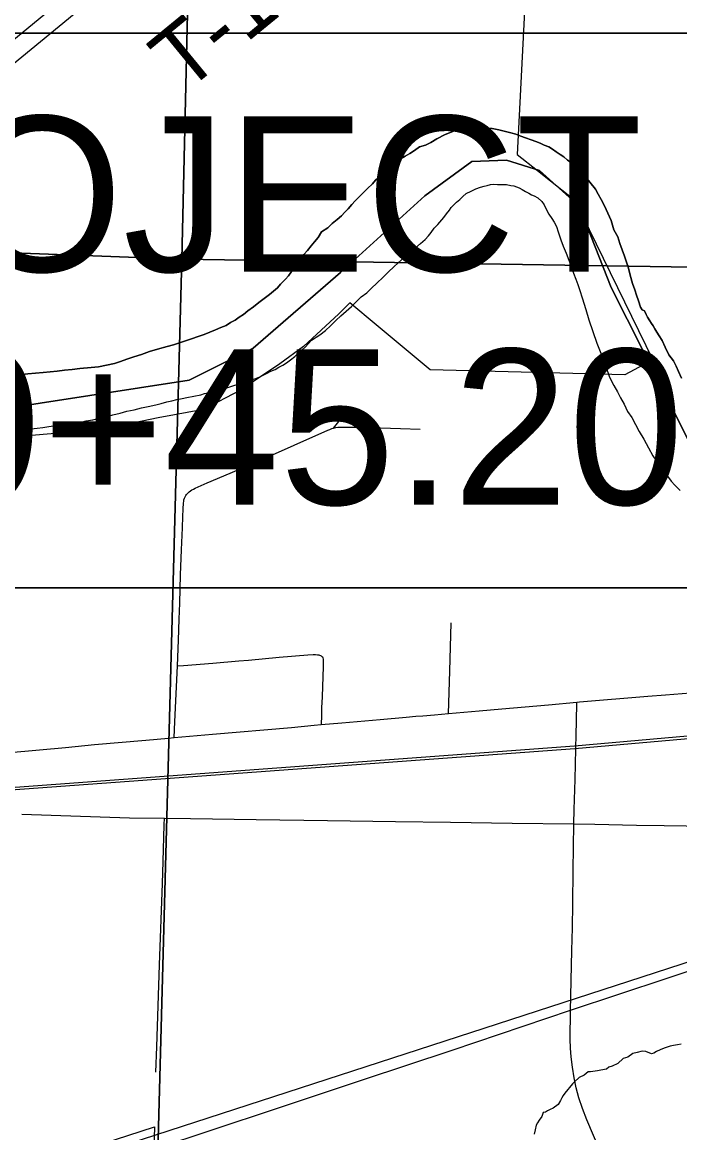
# Model space of a CAD drawing. Extents: x 0 to 34, y 0 to 22.
# Drawn here: x 4.294 to 4.887, y 17.65 to 18.651 of the extents above; entities that cross this region are included whole.
import ezdxf

# ---------------------------------------------------------------- set-up
doc = ezdxf.new("R2010")
doc.units = 0
for name, color, linetype in [('Default', 7, 'Continuous'), ('GM_X_City_Street', 7, 'Continuous'), ('GM_X_County_Road', 7, 'Continuous'), ('GM_X_Major_River', 7, 'Continuous'), ('GM_X_Minor_River', 7, 'Continuous'), ('GM_X_Rail_Line', 7, 'Continuous'), ('GM_X_Section', 7, 'Continuous'), ('GM_X_Township_Road', 7, 'Continuous'), ('GM_X_Township_Road_Text', 7, 'Continuous'), ('GM_X_US_Route', 7, 'Continuous'), ('SH_Masking', 7, 'Continuous'), ('SH_Text', 7, 'Continuous')]:
    doc.layers.add(name, color=color, linetype=linetype)

msp = doc.modelspace()

# ---------------------------------------------------------------- linework, layer by layer
at = {"layer": 'Default'}
for points in [[(4.751, 18.7435), (4.7402, 18.532), (4.7584, 18.5176), (4.7921, 18.4909), (4.8623, 18.347), (4.8369, 18.3333), (4.6616, 18.3379), (4.6131, 18.3786), (4.5893, 18.3984), (4.5842, 18.3932), (4.5793, 18.3885), (4.5477, 18.3589), (4.5262, 18.3432), (4.4909, 18.3195), (4.4575, 18.3022), (4.4167, 18.2947), (4.359, 18.2827), (4.3382, 18.2817), (4.2846, 18.2772)], [(4.2958, 17.6173), (4.4133, 17.6556), (4.4127, 17.6355), (4.5214, 17.6715), (4.6008, 17.6979), (4.6815, 17.7246), (4.788, 17.7606), (4.9188, 17.8039), (4.9192, 17.8235), (4.9991, 17.8492), (5.0646, 17.8714), (5.1393, 17.8992), (5.1562, 17.8469), (5.1643, 17.7993), (5.1784, 17.7471), (5.1962, 17.6845), (5.2085, 17.641)]]:
    msp.add_lwpolyline(points, dxfattribs=at)
at = {"layer": 'GM_X_City_Street'}
for points in [[(4.5747, 18.2854), (4.5769, 18.2882), (4.5841, 18.2974), (4.5884, 18.3034)], [(4.4311, 18.0065), (4.4317, 18.0205), (4.4331, 18.0523), (4.434, 18.0711), (4.4349, 18.0941), (4.4357, 18.1131), (4.4362, 18.1276), (4.4369, 18.153), (4.4378, 18.1758), (4.4386, 18.1956), (4.4389, 18.2056), (4.4392, 18.2124), (4.4395, 18.2179), (4.4397, 18.2192), (4.4399, 18.2206), (4.4405, 18.2223), (4.441, 18.2235), (4.4416, 18.2245), (4.4423, 18.2255), (4.4429, 18.2262), (4.4433, 18.2267), (4.4439, 18.2273), (4.4447, 18.228), (4.4457, 18.2288), (4.447, 18.2296), (4.4484, 18.2304), (4.4501, 18.2313), (4.4609, 18.236), (4.4814, 18.2449), (4.5088, 18.2566), (4.5696, 18.2834), (4.5713, 18.2841), (4.5732, 18.2849), (4.5747, 18.2854), (4.5766, 18.2858), (4.5785, 18.2861), (4.5803, 18.2862), (4.5872, 18.2862), (4.5991, 18.2861), (4.6351, 18.285), (4.6528, 18.2844)], [(4.6782, 18.0281), (4.6794, 18.0662), (4.6807, 18.11)], [(4.4659, 18.0735), (4.4892, 18.0755), (4.498, 18.0762), (4.5257, 18.0788), (4.5516, 18.0809), (4.5563, 18.0812), (4.5585, 18.0812), (4.5602, 18.0811), (4.5613, 18.0809), (4.5621, 18.0807), (4.5628, 18.0804), (4.5634, 18.08), (4.564, 18.0796), (4.5646, 18.0791), (4.5651, 18.0782), (4.5654, 18.077), (4.5654, 18.0761), (4.5654, 18.0749), (4.5653, 18.0706), (4.5643, 18.0433), (4.5639, 18.0332), (4.5637, 18.0263), (4.5634, 18.0181)], [(4.434, 18.0711), (4.4396, 18.0715), (4.4659, 18.0735)], [(4.7911, 17.9287), (4.7915, 17.9417), (4.7923, 17.9686), (4.793, 17.9964), (4.7932, 18.0095), (4.7934, 18.0207), (4.7939, 18.0384)], [(4.2938, 17.9374), (4.3909, 17.9342), (4.4224, 17.9338), (4.4459, 17.9334), (4.505, 17.9327), (4.5693, 17.9317), (4.6306, 17.9309), (4.68, 17.9302), (4.7354, 17.9293), (4.7911, 17.9287), (4.8099, 17.9283), (4.8475, 17.9276), (4.8725, 17.9272), (4.912, 17.9265)], [(4.4146, 17.7048), (4.4154, 17.7278), (4.4179, 17.8017), (4.4205, 17.875), (4.4211, 17.8948), (4.4222, 17.9278), (4.4224, 17.9338)], [(4.7882, 17.76), (4.7893, 17.8145), (4.7898, 17.835), (4.7901, 17.8567), (4.7906, 17.8865), (4.7911, 17.9287)]]:
    msp.add_lwpolyline(points, dxfattribs=at)
at = {"layer": 'GM_X_County_Road'}
for points in [[(4.8737, 18.0449), (4.9036, 18.0473), (4.9245, 18.0489), (4.9779, 18.0532)], [(4.7939, 18.0384), (4.7962, 18.0386), (4.8578, 18.0437), (4.8737, 18.0449)], [(4.6782, 18.0281), (4.7057, 18.0305), (4.7261, 18.0322), (4.7683, 18.036), (4.7939, 18.0384)], [(4.5634, 18.0181), (4.582, 18.0196), (4.6166, 18.0227), (4.6401, 18.0247), (4.6487, 18.0256), (4.6551, 18.0261), (4.6655, 18.0269), (4.6782, 18.0281)], [(4.4311, 18.0065), (4.4656, 18.0094), (4.5368, 18.0156), (4.5572, 18.0176), (4.5634, 18.0181)], [(3.9486, 17.9539), (3.9702, 17.9564), (4.0059, 17.9614), (4.0458, 17.9676), (4.0715, 17.9721), (4.0925, 17.9751), (4.1281, 17.9794), (4.1654, 17.9825), (4.2168, 17.987), (4.2428, 17.9896), (4.2589, 17.9912), (4.283, 17.9931), (4.3332, 17.9976), (4.3592, 18.0001), (4.4056, 18.0042), (4.426, 18.006), (4.4311, 18.0065)]]:
    msp.add_lwpolyline(points, dxfattribs=at)
at = {"layer": 'GM_X_Major_River'}
for points in [[(4.888, 18.3304), (4.8855, 18.3365), (4.8833, 18.3411), (4.8808, 18.3461), (4.8767, 18.3515), (4.8735, 18.3584), (4.8706, 18.3642), (4.8681, 18.3685), (4.8659, 18.3719), (4.864, 18.375), (4.8626, 18.3777), (4.8611, 18.3796), (4.8597, 18.382), (4.8575, 18.3854), (4.8564, 18.3877), (4.8549, 18.3912), (4.8527, 18.392), (4.8512, 18.3943), (4.8495, 18.4001), (4.8477, 18.4051), (4.8459, 18.41), (4.8438, 18.4158), (4.8417, 18.4231), (4.8403, 18.4295), (4.8386, 18.4349), (4.8368, 18.4403), (4.8347, 18.446), (4.8325, 18.4518), (4.8308, 18.4579), (4.8271, 18.4641), (4.8247, 18.4725), (4.8218, 18.479), (4.8186, 18.4856), (4.8157, 18.4913), (4.8131, 18.4963), (4.8106, 18.5006), (4.8017, 18.5118), (4.798, 18.5157), (4.7943, 18.5196), (4.7895, 18.5243), (4.7854, 18.527), (4.7821, 18.5298), (4.7787, 18.5321), (4.7753, 18.5345), (4.772, 18.5369), (4.7686, 18.5389), (4.7645, 18.5405), (4.7607, 18.5421), (4.757, 18.5437), (4.7528, 18.5453), (4.7475, 18.547), (4.7434, 18.5486), (4.7389, 18.5502), (4.7344, 18.5515), (4.7295, 18.5528), (4.7234, 18.5541), (4.7174, 18.5553), (4.7113, 18.5559), (4.706, 18.556), (4.7018, 18.5561), (4.698, 18.5558), (4.695, 18.5555), (4.6908, 18.5549), (4.6873, 18.5542), (4.6835, 18.5532), (4.6751, 18.55), (4.6677, 18.546), (4.6623, 18.5427), (4.66, 18.5416), (4.6574, 18.5405), (4.652, 18.5388), (4.6477, 18.5355), (4.6435, 18.5329), (4.6392, 18.5304), (4.6342, 18.5274)], [(4.6342, 18.5274), (4.6392, 18.5304), (4.6435, 18.5329), (4.6477, 18.5355), (4.652, 18.5388), (4.6574, 18.5405), (4.66, 18.5416), (4.6623, 18.5427), (4.6677, 18.546), (4.6751, 18.55), (4.6835, 18.5532), (4.6873, 18.5542), (4.6908, 18.5549), (4.695, 18.5555), (4.698, 18.5558), (4.7018, 18.5561), (4.706, 18.556), (4.7113, 18.5559), (4.7174, 18.5553), (4.7234, 18.5541), (4.7295, 18.5528), (4.7344, 18.5515), (4.7389, 18.5502), (4.7434, 18.5486), (4.7475, 18.547), (4.7528, 18.5453), (4.757, 18.5437), (4.7607, 18.5421), (4.7645, 18.5405), (4.7686, 18.5389), (4.772, 18.5369), (4.7753, 18.5345), (4.7787, 18.5321), (4.7821, 18.5298), (4.7854, 18.527), (4.7895, 18.5243), (4.7943, 18.5196), (4.798, 18.5157), (4.8017, 18.5118), (4.8106, 18.5006), (4.8131, 18.4963), (4.8157, 18.4913), (4.8186, 18.4856), (4.8218, 18.479), (4.8247, 18.4725), (4.8271, 18.4641), (4.8308, 18.4579), (4.8325, 18.4518), (4.8347, 18.446), (4.8368, 18.4403), (4.8386, 18.4349), (4.8403, 18.4295), (4.8417, 18.4231), (4.8438, 18.4158), (4.8459, 18.41), (4.8477, 18.4051), (4.8495, 18.4001), (4.8512, 18.3943), (4.8527, 18.392), (4.8549, 18.3912), (4.8564, 18.3877), (4.8575, 18.3854), (4.8597, 18.382), (4.8611, 18.3796), (4.8626, 18.3777), (4.864, 18.375), (4.8659, 18.3719), (4.8681, 18.3685), (4.8706, 18.3642), (4.8735, 18.3584), (4.8767, 18.3515), (4.8808, 18.3461), (4.8833, 18.3411), (4.8855, 18.3365), (4.888, 18.3304)], [(4.6342, 18.5274), (4.6304, 18.5241), (4.6265, 18.5208), (4.623, 18.5179), (4.6195, 18.5149), (4.616, 18.512), (4.6125, 18.509), (4.6098, 18.5057), (4.6051, 18.5012), (4.5942, 18.4901), (4.5911, 18.4868), (4.5879, 18.483), (4.5848, 18.4801), (4.5817, 18.4767), (4.5778, 18.4734), (4.5735, 18.4697), (4.5696, 18.466), (4.5639, 18.4624), (4.5607, 18.4571), (4.5576, 18.4534), (4.5544, 18.4497), (4.5513, 18.4456), (4.5478, 18.4419), (4.5446, 18.4374), (4.5415, 18.4333), (4.5387, 18.4292), (4.5363, 18.4255), (4.534, 18.4225), (4.5313, 18.4195), (4.527, 18.4151), (4.5242, 18.4117), (4.5207, 18.4088), (4.5169, 18.4058), (4.5122, 18.4022), (4.5072, 18.3985), (4.5025, 18.3948), (4.4975, 18.3911), (4.4936, 18.3878), (4.4897, 18.3853), (4.4859, 18.3827), (4.4817, 18.3805), (4.4778, 18.378), (4.4732, 18.3762), (4.4682, 18.374), (4.4632, 18.3719), (4.4582, 18.3697), (4.4528, 18.368), (4.4467, 18.3658), (4.4414, 18.3641), (4.436, 18.3623), (4.4306, 18.3605), (4.4249, 18.3588), (4.4161, 18.3564), (4.4088, 18.3543), (4.4015, 18.3518), (4.3947, 18.3497), (4.3885, 18.3476), (4.3828, 18.3454), (4.3774, 18.3437), (4.3629, 18.3406), (4.3564, 18.34), (4.3461, 18.3391), (4.3393, 18.3382), (4.3324, 18.3376), (4.3256, 18.3366), (4.3195, 18.336), (4.313, 18.3354), (4.3062, 18.3348), (4.2993, 18.3342), (4.2924, 18.3333)], [(4.2924, 18.3333), (4.2993, 18.3342), (4.3062, 18.3348), (4.313, 18.3354), (4.3195, 18.336), (4.3256, 18.3366), (4.3324, 18.3376), (4.3393, 18.3382), (4.3461, 18.3391), (4.3564, 18.34), (4.3629, 18.3406), (4.3774, 18.3437), (4.3828, 18.3454), (4.3885, 18.3476), (4.3947, 18.3497), (4.4015, 18.3518), (4.4088, 18.3543), (4.4161, 18.3564), (4.4249, 18.3588), (4.4306, 18.3605), (4.436, 18.3623), (4.4414, 18.3641), (4.4467, 18.3658), (4.4528, 18.368), (4.4582, 18.3697), (4.4632, 18.3719), (4.4682, 18.374), (4.4732, 18.3762), (4.4778, 18.378), (4.4817, 18.3805), (4.4859, 18.3827), (4.4897, 18.3853), (4.4936, 18.3878), (4.4975, 18.3911), (4.5025, 18.3948), (4.5072, 18.3985), (4.5122, 18.4022), (4.5169, 18.4058), (4.5207, 18.4088), (4.5242, 18.4117), (4.527, 18.4151), (4.5313, 18.4195), (4.534, 18.4225), (4.5363, 18.4255), (4.5387, 18.4292), (4.5415, 18.4333), (4.5446, 18.4374), (4.5478, 18.4419), (4.5513, 18.4456), (4.5544, 18.4497), (4.5576, 18.4534), (4.5607, 18.4571), (4.5639, 18.4624), (4.5696, 18.466), (4.5735, 18.4697), (4.5778, 18.4734), (4.5817, 18.4767), (4.5848, 18.4801), (4.5879, 18.483), (4.5911, 18.4868), (4.5942, 18.4901), (4.6051, 18.5012), (4.6098, 18.5057), (4.6125, 18.509), (4.616, 18.512), (4.6195, 18.5149), (4.623, 18.5179), (4.6265, 18.5208), (4.6304, 18.5241), (4.6342, 18.5274)], [(4.2961, 18.2838), (4.3022, 18.2848), (4.3076, 18.2854), (4.3129, 18.286), (4.3182, 18.2867), (4.3243, 18.2876), (4.3304, 18.2883), (4.3369, 18.2892), (4.3453, 18.2902), (4.3518, 18.2919), (4.3579, 18.2929), (4.3636, 18.2943), (4.3697, 18.2956), (4.3759, 18.2974), (4.3824, 18.2987), (4.3885, 18.3005), (4.395, 18.3018), (4.4015, 18.3035), (4.4076, 18.3049), (4.4145, 18.3063), (4.4194, 18.3077), (4.4244, 18.309), (4.429, 18.3101), (4.4336, 18.3111), (4.4382, 18.3121), (4.4424, 18.3131), (4.455, 18.3155), (4.4584, 18.3165), (4.4615, 18.3172), (4.466, 18.3179), (4.4691, 18.3189), (4.4725, 18.32), (4.4764, 18.321), (4.4802, 18.3224), (4.4848, 18.3238), (4.4898, 18.3252), (4.4951, 18.3274), (4.5005, 18.3288), (4.5047, 18.3302), (4.5082, 18.3316), (4.5112, 18.3331), (4.5143, 18.3345), (4.5182, 18.3367), (4.522, 18.3381), (4.5255, 18.3403), (4.5289, 18.3421), (4.5324, 18.3443), (4.5359, 18.3469), (4.5398, 18.3498), (4.5437, 18.3535), (4.5491, 18.3583), (4.5549, 18.3646), (4.5623, 18.3694), (4.5673, 18.3734), (4.572, 18.3775), (4.5767, 18.3823), (4.5813, 18.3867), (4.586, 18.3908), (4.5907, 18.3949), (4.5949, 18.3993), (4.5996, 18.4037), (4.6046, 18.4074), (4.6085, 18.4111), (4.614, 18.4163), (4.619, 18.4211), (4.6237, 18.4259), (4.6292, 18.4311), (4.6358, 18.437), (4.642, 18.4425), (4.6478, 18.4473), (4.6529, 18.4518), (4.6571, 18.4555), (4.6602, 18.4588), (4.6626, 18.4618), (4.6654, 18.4655), (4.6685, 18.4688), (4.674, 18.4752), (4.6763, 18.4785), (4.6791, 18.4819), (4.6806, 18.4841), (4.683, 18.4867), (4.6853, 18.4889), (4.6884, 18.4915), (4.6911, 18.4941), (4.6942, 18.4967), (4.6985, 18.4989), (4.7027, 18.501), (4.7069, 18.5024), (4.7104, 18.5035), (4.713, 18.5042), (4.7161, 18.5049), (4.7191, 18.5052), (4.7222, 18.5051), (4.7252, 18.505), (4.7305, 18.5049), (4.7343, 18.504), (4.737, 18.5036), (4.7396, 18.5027), (4.7419, 18.5019), (4.7445, 18.5003), (4.7475, 18.4987)], [(4.2961, 18.2838), (4.3022, 18.2848), (4.3076, 18.2854), (4.3129, 18.286), (4.3182, 18.2867), (4.3243, 18.2876), (4.3304, 18.2883), (4.3369, 18.2892), (4.3453, 18.2902), (4.3518, 18.2919), (4.3579, 18.2929), (4.3636, 18.2943), (4.3697, 18.2956), (4.3759, 18.2974), (4.3824, 18.2987), (4.3885, 18.3005), (4.395, 18.3018), (4.4015, 18.3035), (4.4076, 18.3049), (4.4145, 18.3063), (4.4194, 18.3077), (4.4244, 18.309), (4.429, 18.3101), (4.4336, 18.3111), (4.4382, 18.3121), (4.4424, 18.3131), (4.455, 18.3155), (4.4584, 18.3165), (4.4615, 18.3172), (4.466, 18.3179), (4.4691, 18.3189), (4.4725, 18.32), (4.4764, 18.321), (4.4802, 18.3224), (4.4848, 18.3238), (4.4898, 18.3252), (4.4951, 18.3274), (4.5005, 18.3288), (4.5047, 18.3302), (4.5082, 18.3316), (4.5112, 18.3331), (4.5143, 18.3345), (4.5182, 18.3367), (4.522, 18.3381), (4.5255, 18.3403), (4.5289, 18.3421), (4.5324, 18.3443), (4.5359, 18.3469), (4.5398, 18.3498), (4.5437, 18.3535), (4.5491, 18.3583), (4.5549, 18.3646), (4.5623, 18.3694), (4.5673, 18.3734), (4.572, 18.3775), (4.5767, 18.3823), (4.5813, 18.3867), (4.586, 18.3908), (4.5907, 18.3949), (4.5949, 18.3993), (4.5996, 18.4037), (4.6046, 18.4074), (4.6085, 18.4111), (4.614, 18.4163), (4.619, 18.4211), (4.6237, 18.4259), (4.6292, 18.4311), (4.6358, 18.437), (4.642, 18.4425), (4.6478, 18.4473), (4.6529, 18.4518), (4.6571, 18.4555), (4.6602, 18.4588), (4.6626, 18.4618), (4.6654, 18.4655), (4.6685, 18.4688), (4.674, 18.4752), (4.6763, 18.4785), (4.6791, 18.4819), (4.6806, 18.4841), (4.683, 18.4867), (4.6853, 18.4889), (4.6884, 18.4915), (4.6911, 18.4941), (4.6942, 18.4967), (4.6985, 18.4989), (4.7027, 18.501), (4.7069, 18.5024), (4.7104, 18.5035), (4.713, 18.5042), (4.7161, 18.5049), (4.7191, 18.5052), (4.7222, 18.5051), (4.7252, 18.505), (4.7305, 18.5049), (4.7343, 18.504), (4.737, 18.5036), (4.7396, 18.5027), (4.7419, 18.5019), (4.7445, 18.5003), (4.7475, 18.4987)], [(4.7475, 18.4987), (4.7505, 18.4972), (4.7531, 18.4956), (4.7554, 18.4948), (4.7587, 18.4928), (4.7624, 18.4896), (4.7643, 18.4866), (4.7661, 18.4827), (4.7686, 18.4781), (4.7712, 18.4742), (4.7734, 18.4711), (4.7748, 18.4684), (4.7759, 18.4661), (4.7766, 18.4631), (4.778, 18.4596), (4.7794, 18.455), (4.7816, 18.4493), (4.7841, 18.4431), (4.7866, 18.4366), (4.7891, 18.4305), (4.7908, 18.4251), (4.793, 18.4197), (4.7948, 18.4148), (4.7965, 18.4094), (4.7986, 18.4029), (4.8018, 18.3922), (4.8046, 18.383), (4.8081, 18.3726), (4.8117, 18.3619), (4.816, 18.3515), (4.8199, 18.3408), (4.8231, 18.3312), (4.8271, 18.3239), (4.8303, 18.3181), (4.8332, 18.3127), (4.8365, 18.307), (4.8394, 18.3004), (4.8434, 18.295), (4.8467, 18.2885), (4.8499, 18.2823), (4.8543, 18.2754), (4.8583, 18.2677), (4.8623, 18.2604), (4.8671, 18.2534), (4.8715, 18.2476), (4.8755, 18.2422), (4.8788, 18.2375), (4.8822, 18.234), (4.887, 18.229)], [(4.7475, 18.4987), (4.7505, 18.4972), (4.7531, 18.4956), (4.7554, 18.4948), (4.7587, 18.4928), (4.7624, 18.4896), (4.7643, 18.4866), (4.7661, 18.4827), (4.7686, 18.4781), (4.7712, 18.4742), (4.7734, 18.4711), (4.7748, 18.4684), (4.7759, 18.4661), (4.7766, 18.4631), (4.778, 18.4596), (4.7794, 18.455), (4.7816, 18.4493), (4.7841, 18.4431), (4.7866, 18.4366), (4.7891, 18.4305), (4.7908, 18.4251), (4.793, 18.4197), (4.7948, 18.4148), (4.7965, 18.4094), (4.7986, 18.4029), (4.8018, 18.3922), (4.8046, 18.383), (4.8081, 18.3726), (4.8117, 18.3619), (4.816, 18.3515), (4.8199, 18.3408), (4.8231, 18.3312), (4.8271, 18.3239), (4.8303, 18.3181), (4.8332, 18.3127), (4.8365, 18.307), (4.8394, 18.3004), (4.8434, 18.295), (4.8467, 18.2885), (4.8499, 18.2823), (4.8543, 18.2754), (4.8583, 18.2677), (4.8623, 18.2604), (4.8671, 18.2534), (4.8715, 18.2476), (4.8755, 18.2422), (4.8788, 18.2375), (4.8822, 18.234), (4.887, 18.229)], [(4.2904, 18.2828), (4.2961, 18.2838)], [(4.2904, 18.2828), (4.2961, 18.2838)]]:
    msp.add_lwpolyline(points, dxfattribs=at)
at = {"layer": 'GM_X_Minor_River'}
msp.add_lwpolyline([(4.8878, 17.7302), (4.8844, 17.7296), (4.8809, 17.7289), (4.8779, 17.7282), (4.8752, 17.7275), (4.8725, 17.7264), (4.869, 17.725), (4.8656, 17.7236), (4.8633, 17.7221), (4.861, 17.7214), (4.8561, 17.7234), (4.8527, 17.7239), (4.8481, 17.7225), (4.8443, 17.7218), (4.8396, 17.7185), (4.8354, 17.7171), (4.8308, 17.7127), (4.8257, 17.7102), (4.8227, 17.7095), (4.8204, 17.7076), (4.8154, 17.7066), (4.8123, 17.7059), (4.8062, 17.705), (4.804, 17.705), (4.8005, 17.7021), (4.7959, 17.6999), (4.7916, 17.6962), (4.79, 17.6943), (4.7873, 17.691), (4.7857, 17.6891), (4.783, 17.6858), (4.7814, 17.6839), (4.7802, 17.6817), (4.779, 17.6794), (4.777, 17.6757), (4.7724, 17.6724), (4.7697, 17.6713), (4.7674, 17.6699), (4.7655, 17.6688), (4.7635, 17.6684), (4.7623, 17.665), (4.76, 17.6617), (4.7584, 17.6591), (4.7572, 17.6572), (4.7563, 17.653), (4.7555, 17.6489)], dxfattribs=at)
at = {"layer": 'GM_X_Rail_Line'}
for points in [[(3.1869, 17.8856), (3.2694, 17.883), (3.3466, 17.8882), (3.4547, 17.8941), (3.583, 17.9046), (3.6774, 17.9131), (4.1861, 17.9543), (4.7917, 17.999), (5.1477, 18.0304), (5.2643, 18.0392), (5.3511, 18.0468), (5.427, 18.0573)], [(3.1869, 17.8831), (3.2694, 17.8805), (3.3467, 17.8857), (3.4548, 17.8916), (3.5832, 17.9021), (3.6776, 17.9106), (4.1812, 17.9517), (4.7919, 17.9965), (5.1496, 18.0281), (5.2669, 18.0366), (5.3514, 18.0443), (5.4274, 18.0548)], [(2.3829, 16.983), (4.2841, 17.6061), (4.9951, 17.837), (5.0865, 17.869), (5.1758, 17.903), (5.2743, 17.9509), (5.3586, 17.9922), (5.4291, 18.0296)]]:
    msp.add_lwpolyline(points, dxfattribs=at)
at = {"layer": 'GM_X_Section'}
for points in [[(3.4549, 19.4664), (4.461, 19.4414), (4.4379, 18.4375), (3.4283, 18.4755)], [(4.461, 19.4414), (5.4561, 19.4374), (5.435, 18.4221), (4.4379, 18.4375)], [(3.4283, 18.4755), (4.4379, 18.4375), (4.411, 17.4319), (3.4048, 17.4531)], [(4.4379, 18.4375), (5.435, 18.4221), (5.4125, 17.4096), (4.411, 17.4319)]]:
    msp.add_lwpolyline(points, close=True, dxfattribs=at)
at = {"layer": 'GM_X_Township_Road'}
for points in [[(4.2654, 18.3009), (4.4447, 18.3286), (4.5022, 18.3574), (4.5809, 18.4256), (4.6568, 18.4946), (4.6993, 18.5257), (4.7303, 18.5269), (4.7602, 18.5177), (4.7959, 18.4855), (4.8247, 18.412), (4.8961, 18.2706), (4.9663, 18.1959), (5.0399, 18.1638), (5.1537, 18.165), (5.2353, 18.1731), (5.3618, 18.179), (5.42, 18.193)], [(5.42, 18.193), (5.3618, 18.179), (5.2353, 18.1731), (5.1537, 18.165), (5.0399, 18.1638), (4.9663, 18.1959), (4.8961, 18.2706), (4.8247, 18.412), (4.7959, 18.4855), (4.7602, 18.5177), (4.7303, 18.5269), (4.6993, 18.5257), (4.6568, 18.4946), (4.5809, 18.4256), (4.5022, 18.3574), (4.4447, 18.3286), (4.2654, 18.3009)], [(4.848, 17.5551), (4.8207, 17.6195), (4.8027, 17.6618), (4.7988, 17.6722), (4.7957, 17.6816), (4.7933, 17.6906), (4.7914, 17.6996), (4.7898, 17.7094), (4.7887, 17.7186), (4.7881, 17.7266), (4.7879, 17.7347), (4.7882, 17.76)]]:
    msp.add_lwpolyline(points, dxfattribs=at)
at = {"layer": 'GM_X_US_Route'}
for points in [[(3.9649, 18.3719), (4.1388, 18.5144), (4.8134, 19.0696), (5.3507, 19.5121), (5.3793, 19.5364), (5.4865, 19.6225), (5.5411, 19.6666), (5.5871, 19.7051), (5.619, 19.7314), (5.639, 19.7465), (5.6887, 19.7879), (5.718, 19.8123)], [(3.9794, 18.3619), (4.0451, 18.4159), (4.1028, 18.4631), (4.1489, 18.5011), (4.3745, 18.6867), (4.4744, 18.7688), (4.5829, 18.8582), (4.7042, 18.9575)]]:
    msp.add_lwpolyline(points, dxfattribs=at)
at = {"layer": 'SH_Masking'}
msp.add_lwpolyline([(3.462, 18.6415), (5.2065, 18.6415), (5.2065, 18.1415), (3.462, 18.1415)], close=True, dxfattribs=at)
at = {"layer": 'SH_Text'}
msp.add_lwpolyline([(3.462, 18.1415), (5.2065, 18.1415), (5.2065, 18.6415), (3.462, 18.6415)], close=True, dxfattribs=at)

# ---------------------------------------------------------------- texts
at = {"layer": 'GM_X_Township_Road_Text'}
msp.add_text('T-154A', height=0.05682, rotation=39.335, dxfattribs=at).set_placement((4.4403, 18.5865))
at = {"layer": 'SH_Text'}
for s, p in [('END PROJECT', (3.532, 18.4265)), ('STA. 229+45.20', (3.532, 18.2165))]:
    msp.add_text(s, height=0.14, dxfattribs=at).set_placement(p)

doc.saveas('drawing.dxf')
